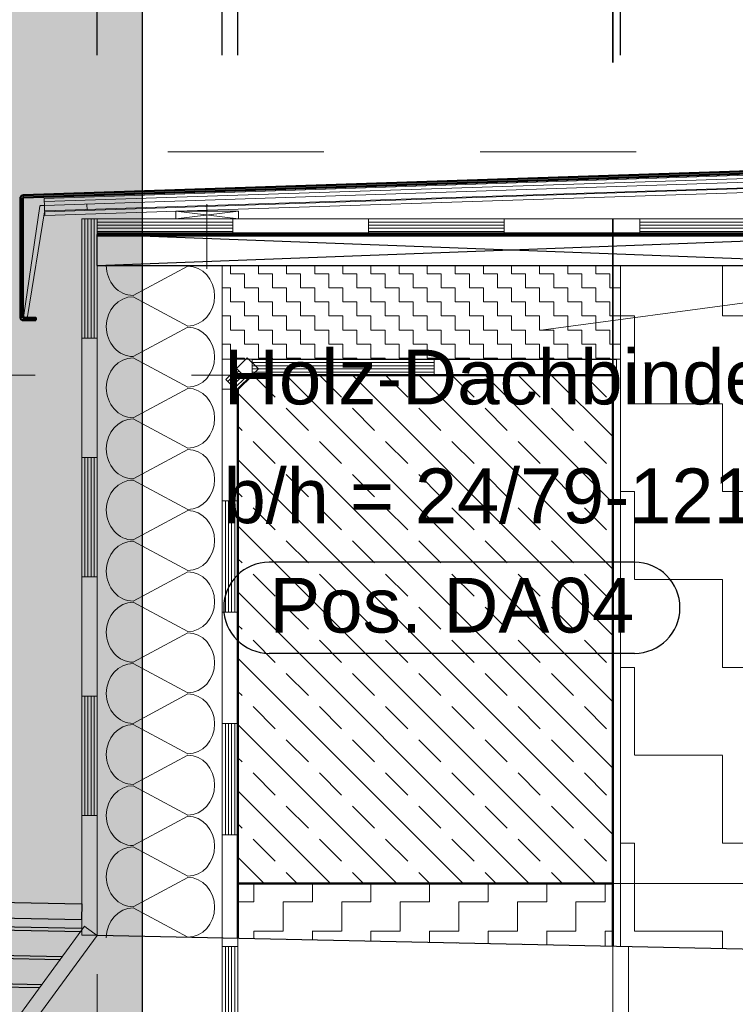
# Model space of a CAD drawing. Header units: metres. Extents: x 1316.5 to 1415.3, y -94.1 to -52.
# Tile 385 of 656: x 1396.8 to 1397.258, y -70.191 to -69.56. Entities that reach past the tile are written whole.
import ezdxf

# ---------------------------------------------------------------- set-up
doc = ezdxf.new("R2010")
doc.units = ezdxf.units.M
doc.header["$PDMODE"] = 65
for name, pattern in [('AUSGEZOGEN', [0]), ('STRICHPUNKT2_S5', [0.1, 0.07, -0.01, 0.01, -0.01]), ('VERDECKT2_S2', [0.03, 0.02, -0.01])]:
    doc.linetypes.add(name, pattern=pattern)
for name, color, linetype in [('XR$2$_46645', 7, 'Continuous'), ('XR$2$_46646', 7, 'Continuous'), ('XR$2$_46648', 7, 'Continuous')]:
    doc.layers.add(name, color=color, linetype=linetype)
for name, color, linetype, lineweight in [('XR$2$Achsen', 4, 'AUSGEZOGEN', 13), ('XR$2$Allgemein', 4, 'AUSGEZOGEN', 13), ('XR$2$Design', 4, 'AUSGEZOGEN', 13), ('XR$2$Heizung', 4, 'AUSGEZOGEN', 13), ('XR$2$Maßlinie 1_100', 7, 'AUSGEZOGEN', 25), ('XR$2$Maßlinie 1_50', 7, 'AUSGEZOGEN', 25), ('XR$2$Muster', 4, 'AUSGEZOGEN', 13), ('XR$2$Wand', 1, 'AUSGEZOGEN', 50), ('XR$6$Allgemein', 4, 'AUSGEZOGEN', 13), ('XR$6$Text 1_50', 3, 'AUSGEZOGEN', 18)]:
    doc.layers.add(name, color=color, linetype=linetype, lineweight=lineweight)
doc.styles.add('ARIAL', font='arial.ttf')
doc.dimstyles.new('DIMSTYLE_10', dxfattribs={"dimtxt": 0.035, "dimasz": 0.03, "dimexe": 0, "dimexo": 0, "dimgap": 0.0175, "dimtad": 2, "dimdec": 1, "dimlfac": 100, "dimrnd": 0.5, "dimzin": 4, "dimdsep": 46, "dimtxsty": 'ARIAL', "dimblk1": 'ALL_ML_STRICH', "dimblk2": 'ALL_ML_STRICH', "dimsah": 1, "dimcen": 0, "dimclrd": 3, "dimclre": 3, "dimclrt": 3, "dimadec": 0, "dimazin": 0, "dimtfac": 1, "dimtdec": 0, "dimtix": 1, "dimtmove": 2, "dimatfit": 3, "dimfxl": 0, "dimtvp": 1.2, "dimtzin": 0, "dimlwd": 0, "dimlwe": 25, "dimarcsym": 0})
doc.dimstyles.new('DIMSTYLE_11', dxfattribs={"dimtxt": 0.035, "dimasz": 0.03, "dimexe": 0, "dimexo": 0, "dimgap": 0.0175, "dimtad": 2, "dimdec": 1, "dimlfac": 100, "dimrnd": 0.5, "dimzin": 4, "dimdsep": 46, "dimtxsty": 'ARIAL', "dimblk1": 'ALL_ML_STRICH', "dimblk2": 'ALL_ML_STRICH', "dimsah": 1, "dimcen": 0, "dimclrd": 3, "dimclre": 3, "dimclrt": 3, "dimadec": 0, "dimazin": 0, "dimtfac": 1, "dimtdec": 0, "dimtix": 1, "dimtmove": 2, "dimatfit": 3, "dimfxl": 0, "dimtzin": 0, "dimlwd": 0, "dimlwe": 25, "dimarcsym": 0})
doc.dimstyles.new('DIMSTYLE_12', dxfattribs={"dimtxt": 0.035, "dimasz": 0.03, "dimexe": 0, "dimexo": 0, "dimgap": 0.0175, "dimtad": 2, "dimdec": 1, "dimlfac": 100, "dimrnd": 0.5, "dimzin": 4, "dimdsep": 46, "dimtxsty": 'ARIAL', "dimblk1": 'ALL_ML_STRICH', "dimblk2": 'ALL_ML_STRICH', "dimsah": 1, "dimcen": 0, "dimclrd": 3, "dimclre": 3, "dimclrt": 3, "dimadec": 0, "dimazin": 0, "dimtfac": 1, "dimtdec": 0, "dimtix": 1, "dimtmove": 2, "dimatfit": 3, "dimfxl": 0, "dimtzin": 0, "dimlwd": 0, "dimlwe": 25, "dimarcsym": 0})
doc.dimstyles.new('DIMSTYLE_15', dxfattribs={"dimtxt": 0.035, "dimasz": 0.03, "dimexe": 0, "dimexo": 0, "dimgap": 0.0175, "dimtad": 2, "dimdec": 1, "dimlfac": 100, "dimrnd": 1, "dimzin": 4, "dimdsep": 46, "dimtxsty": 'ARIAL', "dimblk1": 'ALL_ML_STRICH', "dimblk2": 'ALL_ML_STRICH', "dimsah": 1, "dimcen": 0, "dimclrd": 3, "dimclre": 3, "dimclrt": 3, "dimadec": 0, "dimazin": 0, "dimtfac": 1, "dimtdec": 0, "dimtix": 1, "dimtmove": 2, "dimatfit": 3, "dimfxl": 0, "dimtzin": 0, "dimlwd": 0, "dimlwe": 25, "dimarcsym": 0})
doc.dimstyles.new('DIMSTYLE_7', dxfattribs={"dimtxt": 0.025, "dimasz": 0.02, "dimexe": 0, "dimexo": 1e-06, "dimgap": 0.0125, "dimtad": 2, "dimdec": 1, "dimlfac": 100, "dimrnd": 0.5, "dimzin": 4, "dimdsep": 46, "dimtxsty": 'ARIAL', "dimblk1": 'ALL_ML_KREIS', "dimblk2": 'ALL_ML_KREIS', "dimsah": 1, "dimcen": 0, "dimse1": 1, "dimse2": 1, "dimclrd": 7, "dimclre": 7, "dimclrt": 7, "dimadec": 0, "dimazin": 0, "dimtfac": 1, "dimtdec": 0, "dimtix": 1, "dimtmove": 2, "dimatfit": 3, "dimfxl": 0, "dimtzin": 0, "dimlwd": 0, "dimlwe": 25, "dimarcsym": 0})
doc.dimstyles.new('DIMSTYLE_9', dxfattribs={"dimtxt": 0.035, "dimasz": 0.03, "dimexe": 0, "dimexo": 0, "dimgap": 0.0175, "dimtad": 2, "dimdec": 1, "dimlfac": 100, "dimrnd": 0.5, "dimzin": 4, "dimdsep": 46, "dimtxsty": 'ARIAL', "dimblk1": 'ALL_ML_STRICH', "dimblk2": 'ALL_ML_STRICH', "dimsah": 1, "dimcen": 0, "dimclrd": 3, "dimclre": 3, "dimclrt": 3, "dimadec": 0, "dimazin": 0, "dimtfac": 1, "dimtdec": 0, "dimtix": 1, "dimtmove": 2, "dimatfit": 3, "dimfxl": 0, "dimtvp": 1.2, "dimtzin": 0, "dimlwd": 0, "dimlwe": 25, "dimarcsym": 0})

# ---------------------------------------------------------------- blocks, each defined once
blk = doc.blocks.new('MUSTERELEMENT_38')
at = {"layer": 'XR$2$Design', "color": 4, "linetype": 'AUSGEZOGEN', "lineweight": 13, "transparency": 33554687}
for p, q in [((1396.94584, -69.77675), (1396.94584, -69.77675)), ((1396.95291, -69.78382), (1396.94584, -69.77675)), ((1396.95291, -69.78382), (1396.94584, -69.77675)), ((1396.94601, -69.79073), (1396.93894, -69.78365)), ((1396.93911, -69.79763), (1396.95291, -69.78382)), ((1396.94726, -69.77817), (1396.94726, -69.77817)), ((1396.94867, -69.77958), (1396.94867, -69.77958)), ((1396.9515, -69.78241), (1396.9515, -69.78241)), ((1396.95291, -69.78382), (1396.95291, -69.78382))]:
    blk.add_line(p, q, dxfattribs=at)
for points in [[(1396.93204, -69.79056), (1396.93204, -69.79056), (1396.94584, -69.77675)], [(1396.93911, -69.79763), (1396.93911, -69.79763), (1396.93204, -69.79056)], [(1396.93346, -69.79197), (1396.93346, -69.79197), (1396.94036, -69.78507)], [(1396.93487, -69.79338), (1396.93487, -69.79338), (1396.94177, -69.78648)], [(1396.93628, -69.7948), (1396.93628, -69.7948), (1396.94319, -69.7879)], [(1396.9377, -69.79621), (1396.9377, -69.79621), (1396.9446, -69.78931)]]:
    blk.add_lwpolyline(points, dxfattribs=at)
blk = doc.blocks.new('MUSTERELEMENT_39')
at = {"layer": 'XR$2$Design', "color": 4, "linetype": 'AUSGEZOGEN', "lineweight": 13, "transparency": 33554687}
for p, q in [((1396.94887, -69.77787), (1397.18213, -69.77787)), ((1396.94887, -69.77787), (1396.94887, -69.78787)), ((1397.0655, -69.77787), (1397.0655, -69.78787)), ((1397.18213, -69.77787), (1397.18213, -69.77787)), ((1397.18213, -69.77787), (1397.18213, -69.78787)), ((1397.18213, -69.77787), (1397.18213, -69.78787)), ((1396.94887, -69.77987), (1397.0655, -69.77987)), ((1396.94887, -69.78187), (1397.0655, -69.78187)), ((1396.94887, -69.78387), (1397.0655, -69.78387)), ((1397.18213, -69.77987), (1397.18213, -69.77987)), ((1397.18213, -69.78187), (1397.18213, -69.78187)), ((1397.18213, -69.78387), (1397.18213, -69.78387)), ((1396.94887, -69.78587), (1397.0655, -69.78587)), ((1396.94887, -69.78787), (1397.18213, -69.78787)), ((1397.18213, -69.78587), (1397.18213, -69.78587)), ((1397.18213, -69.78787), (1397.18213, -69.78787))]:
    blk.add_line(p, q, dxfattribs=at)
blk = doc.blocks.new('MUSTERELEMENT_40')
at = {"layer": 'XR$2$Design', "color": 4, "linetype": 'AUSGEZOGEN', "lineweight": 13, "transparency": 33554687}
for p, q in [((1396.84983, -69.68787), (1397.0235, -69.68787)), ((1396.84983, -69.68787), (1396.84983, -69.69787)), ((1396.93666, -69.68787), (1396.93666, -69.69787)), ((1397.0235, -69.68787), (1397.19717, -69.68787)), ((1397.0235, -69.68787), (1397.0235, -69.69787)), ((1397.0235, -69.68787), (1397.0235, -69.69787)), ((1397.11033, -69.68787), (1397.11033, -69.69787)), ((1397.19717, -69.68787), (1397.37083, -69.68787)), ((1397.19717, -69.68787), (1397.19717, -69.69787)), ((1397.19717, -69.68787), (1397.19717, -69.69787)), ((1396.84983, -69.68987), (1396.93666, -69.68987)), ((1396.84983, -69.69187), (1396.93666, -69.69187)), ((1396.84983, -69.69387), (1396.93666, -69.69387)), ((1396.84983, -69.69587), (1396.93666, -69.69587)), ((1397.0235, -69.68987), (1397.11033, -69.68987)), ((1397.0235, -69.69187), (1397.11033, -69.69187)), ((1397.0235, -69.69387), (1397.11033, -69.69387)), ((1397.0235, -69.69587), (1397.11033, -69.69587)), ((1397.19717, -69.68987), (1397.284, -69.68987)), ((1397.19717, -69.69187), (1397.284, -69.69187)), ((1397.19717, -69.69387), (1397.284, -69.69387)), ((1397.19717, -69.69587), (1397.284, -69.69587)), ((1396.84983, -69.69787), (1397.0235, -69.69787)), ((1397.0235, -69.69787), (1397.19717, -69.69787)), ((1397.19717, -69.69787), (1397.37083, -69.69787))]:
    blk.add_line(p, q, dxfattribs=at)
blk = doc.blocks.new('COMPLEXOBJECT_13')
at = {"layer": 'XR$2$_46645', "color": 6, "linetype": 'AUSGEZOGEN', "lineweight": 13, "transparency": 33554687}
blk.add_arc((1396.81655, -69.68359), 0.0005, 142.18209, 159.3289, dxfattribs=at)
at = {"layer": 'XR$2$_46646', "color": 6, "linetype": 'AUSGEZOGEN', "lineweight": 13, "transparency": 33554687}
for p, q in [((1396.81309, -69.67974), (1396.80276, -69.74947)), ((1396.80511, -69.75042), (1396.81608, -69.68341)), ((1396.81602, -69.67931), (1396.81354, -69.67939)), ((1396.80374, -69.75078), (1396.80466, -69.75075))]:
    blk.add_line(p, q, dxfattribs=at)
for centre, radius, start, end in [((1396.81356, -69.67989), 0.0005, 92, 162), ((1396.80371, -69.74978), 0.001, 162, 272), ((1396.80465, -69.75025), 0.0005, 272, 339.3289)]:
    blk.add_arc(centre, radius, start, end, dxfattribs=at)
blk = doc.blocks.new('COMPLEXOBJECT_14')
at = {"layer": 'XR$2$Design', "color": 52, "linetype": 'AUSGEZOGEN', "lineweight": 25, "transparency": 33554687}
for p, q in [((1396.84983, -69.69787), (1397.37083, -69.69787)), ((1396.84983, -69.7177), (1396.84983, -69.69787)), ((1397.37083, -69.7177), (1396.84983, -69.69787)), ((1396.84983, -69.7177), (1397.37083, -69.69787)), ((1396.84983, -69.7177), (1397.37083, -69.7177))]:
    blk.add_line(p, q, dxfattribs=at)
blk = doc.blocks.new('ALL_ML_KREIS')
at = {"color": 0, "linetype": 'ByBlock', "lineweight": -2}
for p, q in [((0, -0.5), (0, 0.5)), ((-1, 0), (0.5, 0))]:
    blk.add_line(p, q, dxfattribs=at)
blk.add_circle((0, 0), 0.15, dxfattribs=at)
blk = doc.blocks.new('*D106')
at = {"layer": 'DEFPOINTS', "color": 7, "linetype": 'AUSGEZOGEN', "lineweight": 25, "transparency": 33554687}
for p in [(1396.8209, -69.67278), (1396.71515, -69.75278), (1396.8209, -69.75278)]:
    blk.add_point(p, dxfattribs=at)
at = {"layer": 'XR$2$Maßlinie 1_100', "color": 7, "linetype": 'AUSGEZOGEN', "lineweight": -2, "transparency": 33554687}
blk.add_line((1396.71515, -69.75278), (1396.71515, -69.67278), dxfattribs=at)
at = {"layer": 'XR$2$Maßlinie 1_100', "color": 7, "linetype": 'AUSGEZOGEN', "lineweight": 25, "transparency": 33554687, "xscale": 0.02, "yscale": 0.02, "zscale": 0.02}
for p, rotation in [((1396.71515, -69.67278), 90), ((1396.71515, -69.75278), 270)]:
    blk.add_blockref('ALL_ML_KREIS', p, dxfattribs=dict(at, rotation=rotation))
at = {"layer": 'XR$2$Maßlinie 1_100', "color": 7, "linetype": 'AUSGEZOGEN', "lineweight": 25, "transparency": 33554687, "insert": (1396.68722, -69.71297), "char_height": 0.025, "width": 0.075, "attachment_point": 5, "rotation": 90, "style": 'ARIAL'}
blk.add_mtext('\\A1;{\\A1;{8\\H0.016500;\\S^ ;}}', dxfattribs=at)
blk = doc.blocks.new('ALL_ML_STRICH')
at = {"color": 0, "linetype": 'ByBlock', "lineweight": -2}
for p, q in [((0, -0.5), (0, 0.5)), ((-0.3, -0.3), (0.3, 0.3)), ((-1, 0), (0.5, 0))]:
    blk.add_line(p, q, dxfattribs=at)
blk = doc.blocks.new('*D109')
at = {"layer": 'DEFPOINTS', "color": 3, "linetype": 'AUSGEZOGEN', "lineweight": 25, "transparency": 33554687}
for p in [(1396.84983, -69.48315), (1396.84983, -69.76815), (1396.92983, -69.77504)]:
    blk.add_point(p, dxfattribs=at)
at = {"layer": 'XR$2$Maßlinie 1_50', "color": 3, "linetype": 'AUSGEZOGEN', "lineweight": -2, "transparency": 33554687}
for p, q in [((1396.84983, -69.58315), (1396.84983, -69.48315)), ((1396.84983, -69.48315), (1396.92983, -69.48315)), ((1396.92983, -69.58315), (1396.92983, -69.48315))]:
    blk.add_line(p, q, dxfattribs=at)
at = {"layer": 'XR$2$Maßlinie 1_50', "color": 3, "linetype": 'AUSGEZOGEN', "lineweight": 25, "transparency": 33554687, "xscale": 0.03, "yscale": 0.03, "zscale": 0.03, "rotation": 180}
blk.add_blockref('ALL_ML_STRICH', (1396.84983, -69.48315), dxfattribs=at)
at = {"layer": 'XR$2$Maßlinie 1_50', "color": 3, "linetype": 'AUSGEZOGEN', "lineweight": 25, "transparency": 33554687, "xscale": 0.03, "yscale": 0.03, "zscale": 0.03}
blk.add_blockref('ALL_ML_STRICH', (1396.92983, -69.48315), dxfattribs=at)
at = {"layer": 'XR$2$Maßlinie 1_50', "color": 3, "linetype": 'AUSGEZOGEN', "lineweight": 25, "transparency": 33554687, "insert": (1396.88956, -69.45506), "char_height": 0.035, "width": 0.105, "attachment_point": 5, "style": 'ARIAL'}
blk.add_mtext('\\A1;{\\A1;{8\\H0.023100;\\S^ ;}}', dxfattribs=at)
blk = doc.blocks.new('*D110')
at = {"layer": 'DEFPOINTS', "color": 3, "linetype": 'AUSGEZOGEN', "lineweight": 25, "transparency": 33554687}
for p in [(1396.92983, -69.48315), (1396.92983, -69.77504), (1396.93983, -69.77504)]:
    blk.add_point(p, dxfattribs=at)
at = {"layer": 'XR$2$Maßlinie 1_50', "color": 3, "linetype": 'AUSGEZOGEN', "lineweight": -2, "transparency": 33554687}
for p, q in [((1396.92983, -69.58315), (1396.92983, -69.48315)), ((1396.92983, -69.48315), (1396.93983, -69.48315)), ((1396.93983, -69.58315), (1396.93983, -69.48315))]:
    blk.add_line(p, q, dxfattribs=at)
at = {"layer": 'XR$2$Maßlinie 1_50', "color": 3, "linetype": 'AUSGEZOGEN', "lineweight": 25, "transparency": 33554687, "xscale": 0.03, "yscale": 0.03, "zscale": 0.03}
blk.add_blockref('ALL_ML_STRICH', (1396.93983, -69.48315), dxfattribs=at)
at = {"layer": 'XR$2$Maßlinie 1_50', "color": 3, "linetype": 'AUSGEZOGEN', "lineweight": 25, "transparency": 33554687, "xscale": 0.03, "yscale": 0.03, "zscale": 0.03, "rotation": 180}
blk.add_blockref('ALL_ML_STRICH', (1396.92983, -69.48315), dxfattribs=at)
at = {"layer": 'XR$2$Maßlinie 1_50', "color": 3, "linetype": 'AUSGEZOGEN', "lineweight": 25, "transparency": 33554687, "insert": (1396.93797, -69.44065), "char_height": 0.035, "width": 0.105, "attachment_point": 5, "style": 'ARIAL'}
blk.add_mtext('\\A1;{\\A1;{1\\H0.023100;\\S^ ;}}', dxfattribs=at)
blk = doc.blocks.new('*D111')
at = {"layer": 'DEFPOINTS', "color": 3, "linetype": 'AUSGEZOGEN', "lineweight": 25, "transparency": 33554687}
for p in [(1396.93983, -69.48315), (1396.93983, -69.77504), (1397.17983, -69.80402)]:
    blk.add_point(p, dxfattribs=at)
at = {"layer": 'XR$2$Maßlinie 1_50', "color": 3, "linetype": 'AUSGEZOGEN', "lineweight": -2, "transparency": 33554687}
for p, q in [((1396.93983, -69.58315), (1396.93983, -69.48315)), ((1396.93983, -69.48315), (1397.17983, -69.48315)), ((1397.17983, -69.58315), (1397.17983, -69.48315))]:
    blk.add_line(p, q, dxfattribs=at)
at = {"layer": 'XR$2$Maßlinie 1_50', "color": 3, "linetype": 'AUSGEZOGEN', "lineweight": 25, "transparency": 33554687, "xscale": 0.03, "yscale": 0.03, "zscale": 0.03, "rotation": 180}
blk.add_blockref('ALL_ML_STRICH', (1396.93983, -69.48315), dxfattribs=at)
at = {"layer": 'XR$2$Maßlinie 1_50', "color": 3, "linetype": 'AUSGEZOGEN', "lineweight": 25, "transparency": 33554687, "xscale": 0.03, "yscale": 0.03, "zscale": 0.03}
blk.add_blockref('ALL_ML_STRICH', (1397.17983, -69.48315), dxfattribs=at)
at = {"layer": 'XR$2$Maßlinie 1_50', "color": 3, "linetype": 'AUSGEZOGEN', "lineweight": 25, "transparency": 33554687, "insert": (1397.05832, -69.45565), "char_height": 0.035, "width": 0.14, "attachment_point": 5, "style": 'ARIAL'}
blk.add_mtext('\\A1;{\\A1;{24\\H0.023100;\\S^ ;}}', dxfattribs=at)
blk = doc.blocks.new('*D112')
at = {"layer": 'DEFPOINTS', "color": 3, "linetype": 'AUSGEZOGEN', "lineweight": 25, "transparency": 33554687}
for p in [(1397.17983, -69.48315), (1397.17983, -69.80402), (1397.18483, -69.80545)]:
    blk.add_point(p, dxfattribs=at)
at = {"layer": 'XR$2$Maßlinie 1_50', "color": 3, "linetype": 'AUSGEZOGEN', "lineweight": -2, "transparency": 33554687}
for p, q in [((1397.17983, -69.58315), (1397.17983, -69.48315)), ((1397.17983, -69.48315), (1397.18483, -69.48315)), ((1397.18483, -69.58315), (1397.18483, -69.48315))]:
    blk.add_line(p, q, dxfattribs=at)
at = {"layer": 'XR$2$Maßlinie 1_50', "color": 3, "linetype": 'AUSGEZOGEN', "lineweight": 25, "transparency": 33554687, "xscale": 0.03, "yscale": 0.03, "zscale": 0.03}
blk.add_blockref('ALL_ML_STRICH', (1397.18483, -69.48315), dxfattribs=at)
at = {"layer": 'XR$2$Maßlinie 1_50', "color": 3, "linetype": 'AUSGEZOGEN', "lineweight": 25, "transparency": 33554687, "xscale": 0.03, "yscale": 0.03, "zscale": 0.03, "rotation": 180}
blk.add_blockref('ALL_ML_STRICH', (1397.17983, -69.48315), dxfattribs=at)
at = {"layer": 'XR$2$Maßlinie 1_50', "color": 3, "linetype": 'AUSGEZOGEN', "lineweight": 25, "transparency": 33554687, "insert": (1397.19791, -69.44006), "char_height": 0.035, "width": 0.105, "attachment_point": 5, "style": 'ARIAL'}
blk.add_mtext('\\A1;{\\A1;{0\\H0.023100;\\S5^ ;}}', dxfattribs=at)
blk = doc.blocks.new('*D113')
at = {"layer": 'DEFPOINTS', "color": 3, "linetype": 'AUSGEZOGEN', "lineweight": 25, "transparency": 33554687}
for p in [(1397.18483, -69.48315), (1397.34483, -69.71787), (1397.18483, -69.80545)]:
    blk.add_point(p, dxfattribs=at)
at = {"layer": 'XR$2$Maßlinie 1_50', "color": 3, "linetype": 'AUSGEZOGEN', "lineweight": -2, "transparency": 33554687}
for p, q in [((1397.18483, -69.58315), (1397.18483, -69.48315)), ((1397.18483, -69.48315), (1397.34483, -69.48315)), ((1397.34483, -69.58315), (1397.34483, -69.48315))]:
    blk.add_line(p, q, dxfattribs=at)
at = {"layer": 'XR$2$Maßlinie 1_50', "color": 3, "linetype": 'AUSGEZOGEN', "lineweight": 25, "transparency": 33554687, "xscale": 0.03, "yscale": 0.03, "zscale": 0.03, "rotation": 180}
blk.add_blockref('ALL_ML_STRICH', (1397.18483, -69.48315), dxfattribs=at)
at = {"layer": 'XR$2$Maßlinie 1_50', "color": 3, "linetype": 'AUSGEZOGEN', "lineweight": 25, "transparency": 33554687, "xscale": 0.03, "yscale": 0.03, "zscale": 0.03}
blk.add_blockref('ALL_ML_STRICH', (1397.34483, -69.48315), dxfattribs=at)
at = {"layer": 'XR$2$Maßlinie 1_50', "color": 3, "linetype": 'AUSGEZOGEN', "lineweight": 25, "transparency": 33554687, "insert": (1397.26326, -69.45506), "char_height": 0.035, "width": 0.14, "attachment_point": 5, "style": 'ARIAL'}
blk.add_mtext('\\A1;{\\A1;{16\\H0.023100;\\S^ ;}}', dxfattribs=at)
blk = doc.blocks.new('MUSTERELEMENT_41')
at = {"layer": 'XR$2$Design', "color": 4, "linetype": 'AUSGEZOGEN', "lineweight": 13, "transparency": 33554687}
for p, q in [((1396.92983, -69.93953), (1396.92983, -69.79691)), ((1396.92983, -69.79691), (1396.92983, -69.79691)), ((1396.93983, -69.79691), (1396.92983, -69.79691)), ((1396.93983, -69.79691), (1396.92983, -69.79691)), ((1396.93183, -69.79691), (1396.93183, -69.79691)), ((1396.93383, -69.79691), (1396.93383, -69.79691)), ((1396.93583, -69.79691), (1396.93583, -69.79691)), ((1396.93783, -69.79691), (1396.93783, -69.79691)), ((1396.93983, -69.93953), (1396.93983, -69.79691)), ((1396.93983, -69.79691), (1396.93983, -69.79691)), ((1396.93983, -69.86822), (1396.92983, -69.86822)), ((1396.93183, -69.93953), (1396.93183, -69.86822)), ((1396.93383, -69.93953), (1396.93383, -69.86822)), ((1396.93583, -69.93953), (1396.93583, -69.86822)), ((1396.93783, -69.93953), (1396.93783, -69.86822)), ((1396.92983, -70.08216), (1396.92983, -69.93953)), ((1396.93983, -69.93953), (1396.92983, -69.93953)), ((1396.93983, -69.93953), (1396.92983, -69.93953)), ((1396.93983, -70.08216), (1396.93983, -69.93953)), ((1396.93983, -70.01085), (1396.92983, -70.01085)), ((1396.93183, -70.08216), (1396.93183, -70.01085)), ((1396.93383, -70.08216), (1396.93383, -70.01085)), ((1396.93583, -70.08216), (1396.93583, -70.01085)), ((1396.93783, -70.08216), (1396.93783, -70.01085)), ((1396.92983, -70.22479), (1396.92983, -70.08216)), ((1396.93983, -70.08216), (1396.92983, -70.08216)), ((1396.93983, -70.08216), (1396.92983, -70.08216)), ((1396.93983, -70.22479), (1396.93983, -70.08216)), ((1396.93983, -70.15347), (1396.92983, -70.15347)), ((1396.93183, -70.22479), (1396.93183, -70.15347)), ((1396.93383, -70.22479), (1396.93383, -70.15347)), ((1396.93583, -70.22479), (1396.93583, -70.15347)), ((1396.93783, -70.22479), (1396.93783, -70.15347)), ((1396.93983, -70.22479), (1396.92983, -70.22479))]:
    blk.add_line(p, q, dxfattribs=at)
blk = doc.blocks.new('MUSTERELEMENT_43')
at = {"layer": 'XR$2$Design', "color": 4, "linetype": 'AUSGEZOGEN', "lineweight": 13, "transparency": 33554687}
for p, q in [((1396.74403, -70.27374), (1396.84162, -70.14056)), ((1396.84162, -70.14056), (1396.84162, -70.14056)), ((1396.84324, -70.14174), (1396.84324, -70.14174)), ((1396.84485, -70.14292), (1396.84485, -70.14292)), ((1396.84807, -70.14529), (1396.84807, -70.14529)), ((1396.74564, -70.27492), (1396.79444, -70.20833)), ((1396.74725, -70.2761), (1396.79605, -70.20951)), ((1396.74887, -70.27728), (1396.79766, -70.21069)), ((1396.75048, -70.27846), (1396.79928, -70.21188)), ((1396.80089, -70.21306), (1396.79282, -70.20715)), ((1396.75209, -70.27965), (1396.74403, -70.27374))]:
    blk.add_line(p, q, dxfattribs=at)
for points in [[(1396.84969, -70.14647), (1396.84295, -70.14153), (1396.84162, -70.14056)], [(1396.84969, -70.14647), (1396.84295, -70.14153), (1396.84162, -70.14056)], [(1396.75209, -70.27965), (1396.84969, -70.14647), (1396.84969, -70.14647)]]:
    blk.add_lwpolyline(points, dxfattribs=at)
blk = doc.blocks.new('MUSTERELEMENT_44')
at = {"layer": 'XR$2$Design', "color": 4, "linetype": 'AUSGEZOGEN', "lineweight": 13, "transparency": 33554687}
for p, q in [((1396.83983, -69.68787), (1396.83983, -69.84065)), ((1396.83983, -69.68787), (1396.84983, -69.68787)), ((1396.84183, -69.68787), (1396.84183, -69.76426)), ((1396.84383, -69.68787), (1396.84383, -69.76426)), ((1396.84583, -69.68787), (1396.84583, -69.76426)), ((1396.84783, -69.68787), (1396.84783, -69.76426)), ((1396.84983, -69.68787), (1396.84983, -69.84065)), ((1396.83983, -69.76426), (1396.84983, -69.76426)), ((1396.83983, -69.84065), (1396.83983, -69.99343)), ((1396.83983, -69.84065), (1396.84983, -69.84065)), ((1396.83983, -69.84065), (1396.84983, -69.84065)), ((1396.84183, -69.84065), (1396.84183, -69.91704)), ((1396.84383, -69.84065), (1396.84383, -69.91704)), ((1396.84583, -69.84065), (1396.84583, -69.91704)), ((1396.84783, -69.84065), (1396.84783, -69.91704)), ((1396.84983, -69.84065), (1396.84983, -69.99343)), ((1396.83983, -69.91704), (1396.84983, -69.91704)), ((1396.83983, -69.99343), (1396.83983, -70.1462)), ((1396.83983, -69.99343), (1396.84983, -69.99343)), ((1396.83983, -69.99343), (1396.84983, -69.99343)), ((1396.84183, -69.99343), (1396.84183, -70.06981)), ((1396.84383, -69.99343), (1396.84383, -70.06981)), ((1396.84583, -69.99343), (1396.84583, -70.06981)), ((1396.84783, -69.99343), (1396.84783, -70.06981)), ((1396.84983, -69.99343), (1396.84983, -70.1462)), ((1396.83983, -70.06981), (1396.84983, -70.06981)), ((1396.83983, -70.1462), (1396.83983, -70.1462)), ((1396.83983, -70.1462), (1396.84983, -70.1462)), ((1396.83983, -70.1462), (1396.84983, -70.1462)), ((1396.84183, -70.1462), (1396.84183, -70.1462)), ((1396.84383, -70.1462), (1396.84383, -70.1462)), ((1396.84583, -70.1462), (1396.84583, -70.1462)), ((1396.84783, -70.1462), (1396.84783, -70.1462)), ((1396.84983, -70.1462), (1396.84983, -70.1462))]:
    blk.add_line(p, q, dxfattribs=at)
blk = doc.blocks.new('*D136')
at = {"layer": 'DEFPOINTS', "color": 7, "linetype": 'AUSGEZOGEN', "lineweight": 25, "transparency": 33554687}
for p in [(1396.93983, -70.11317), (1396.93983, -70.48317), (1397.78873, -70.48317)]:
    blk.add_point(p, dxfattribs=at)
at = {"layer": 'XR$2$Maßlinie 1_100', "color": 7, "linetype": 'AUSGEZOGEN', "lineweight": -2, "transparency": 33554687}
blk.add_line((1397.78873, -70.48317), (1397.78873, -70.11317), dxfattribs=at)
at = {"layer": 'XR$2$Maßlinie 1_100', "color": 7, "linetype": 'AUSGEZOGEN', "lineweight": 25, "transparency": 33554687, "xscale": 0.02, "yscale": 0.02, "zscale": 0.02}
for p, rotation in [((1397.78873, -70.11317), 90), ((1397.78873, -70.48317), 270)]:
    blk.add_blockref('ALL_ML_KREIS', p, dxfattribs=dict(at, rotation=rotation))
at = {"layer": 'XR$2$Maßlinie 1_100', "color": 7, "linetype": 'AUSGEZOGEN', "lineweight": 25, "transparency": 33554687, "insert": (1397.76079, -70.2993), "char_height": 0.025, "width": 0.1, "attachment_point": 5, "rotation": 90, "style": 'ARIAL'}
blk.add_mtext('\\A1;{\\A1;{37\\H0.016500;\\S^ ;}}', dxfattribs=at)
blk = doc.blocks.new('*D137')
at = {"layer": 'DEFPOINTS', "color": 3, "linetype": 'AUSGEZOGEN', "lineweight": 25, "transparency": 33554687}
for p in [(1397.16849, -69.78787), (1397.17983, -70.48783), (1397.8567, -70.48783)]:
    blk.add_point(p, dxfattribs=at)
at = {"layer": 'XR$2$Maßlinie 1_50', "color": 3, "linetype": 'AUSGEZOGEN', "lineweight": -2, "transparency": 33554687}
for p, q in [((1397.51318, -69.78787), (1397.8567, -69.78787)), ((1397.8567, -70.48783), (1397.8567, -69.78787)), ((1397.47318, -70.48783), (1397.8567, -70.48783))]:
    blk.add_line(p, q, dxfattribs=at)
at = {"layer": 'XR$2$Maßlinie 1_50', "color": 3, "linetype": 'AUSGEZOGEN', "lineweight": 25, "transparency": 33554687, "xscale": 0.03, "yscale": 0.03, "zscale": 0.03}
for p, rotation in [((1397.8567, -69.78787), 90), ((1397.8567, -70.48783), 270)]:
    blk.add_blockref('ALL_ML_STRICH', p, dxfattribs=dict(at, rotation=rotation))
at = {"layer": 'XR$2$Maßlinie 1_50', "color": 3, "linetype": 'AUSGEZOGEN', "lineweight": 25, "transparency": 33554687, "insert": (1397.8286, -70.02937), "char_height": 0.035, "width": 0.14, "attachment_point": 5, "rotation": 90, "style": 'ARIAL'}
blk.add_mtext('\\A1;{\\A1;{70\\H0.023100;\\S^ ;}}', dxfattribs=at)
blk = doc.blocks.new('MUSTERELEMENT_49')
at = {"layer": 'XR$2$Muster', "color": 52, "linetype": 'AUSGEZOGEN', "lineweight": 13, "transparency": 33554687}
for p, q in [((1396.87274, -69.73687), (1396.90774, -69.71809)), ((1396.90774, -69.75643), (1396.87274, -69.73765)), ((1396.87274, -69.77599), (1396.90774, -69.75721)), ((1396.90774, -69.79555), (1396.87274, -69.77677)), ((1396.87274, -69.81511), (1396.90774, -69.79633)), ((1396.90774, -69.83467), (1396.87274, -69.81589)), ((1396.87274, -69.85423), (1396.90774, -69.83545)), ((1396.90774, -69.87379), (1396.87274, -69.85502)), ((1396.87274, -69.89335), (1396.90774, -69.87458)), ((1396.90774, -69.91291), (1396.87274, -69.89414)), ((1396.87274, -69.93247), (1396.90774, -69.9137)), ((1396.90774, -69.95203), (1396.87274, -69.93326)), ((1396.87274, -69.9716), (1396.90774, -69.95282)), ((1396.90774, -69.99116), (1396.87274, -69.97238)), ((1396.87274, -70.01072), (1396.90774, -69.99194)), ((1396.90774, -70.03028), (1396.87274, -70.0115)), ((1396.87274, -70.04984), (1396.90774, -70.03106)), ((1396.90774, -70.0694), (1396.87274, -70.05062)), ((1396.87274, -70.08896), (1396.90774, -70.07018)), ((1396.90774, -70.10852), (1396.87274, -70.08974)), ((1396.87274, -70.12808), (1396.90774, -70.1093)), ((1396.90774, -70.14764), (1396.87274, -70.12886))]:
    blk.add_line(p, q, dxfattribs=at)
for centre, start_param, end_param in [((1396.87274, -69.7177), 1.570796, 3.141593), ((1396.90774, -69.73726), 3.141593, 6.283185), ((1396.87274, -69.75682), 0, 1.570796), ((1396.87274, -69.75682), 1.570796, 3.141593), ((1396.90774, -69.77638), 3.141593, 6.283185), ((1396.87274, -69.79594), 0, 1.570796), ((1396.87274, -69.79594), 1.570796, 3.141593), ((1396.90774, -69.8155), 3.141593, 6.283185), ((1396.87274, -69.83506), 0, 1.570796), ((1396.87274, -69.83506), 1.570796, 3.141593), ((1396.90774, -69.85462), 3.141593, 6.283185), ((1396.87274, -69.87418), 0, 1.570796), ((1396.87274, -69.87418), 1.570796, 3.141593), ((1396.90774, -69.89374), 3.141593, 6.283185), ((1396.87274, -69.91331), 0, 1.570796), ((1396.87274, -69.91331), 1.570796, 3.141593), ((1396.90774, -69.93287), 3.141593, 6.283185), ((1396.87274, -69.95243), 0, 1.570796), ((1396.87274, -69.95243), 1.570796, 3.141593), ((1396.90774, -69.97199), 3.141593, 6.283185), ((1396.87274, -69.99155), 0, 1.570796), ((1396.87274, -69.99155), 1.570796, 3.141593), ((1396.90774, -70.01111), 3.141593, 6.283185), ((1396.87274, -70.03067), 0, 1.570796), ((1396.87274, -70.03067), 1.570796, 3.141593), ((1396.90774, -70.05023), 3.141593, 6.283185), ((1396.87274, -70.06979), 0, 1.570796), ((1396.87274, -70.06979), 1.570796, 3.141593), ((1396.90774, -70.08935), 3.141593, 6.283185), ((1396.87274, -70.10891), 0, 1.570796), ((1396.87274, -70.10891), 1.570796, 3.141593), ((1396.90774, -70.12847), 3.141593, 6.283185), ((1396.87274, -70.14803), 0, 1.570796)]:
    blk.add_ellipse(centre, major_axis=(0, 0.01917), ratio=0.894664, start_param=start_param, end_param=end_param, dxfattribs=at)

msp = doc.modelspace()

# ---------------------------------------------------------------- hatches: boundary and pattern name
at = {"layer": 'XR$2$Allgemein', "linetype": 'AUSGEZOGEN', "lineweight": 50, "transparency": 33554687}
msp.add_hatch(color=252, dxfattribs=at).paths.add_polyline_path([(1396.80207, -69.75078), (1396.80207, -69.69143), (1396.80057, -69.69143), (1396.80057, -69.75078), (1396.80058, -69.75088), (1396.80058, -69.75098), (1396.8006, -69.75108), (1396.80061, -69.75118), (1396.80064, -69.75128), (1396.80066, -69.75138), (1396.8007, -69.75148), (1396.80073, -69.75157), (1396.80078, -69.75166), (1396.80082, -69.75175), (1396.80088, -69.75184), (1396.80093, -69.75192), (1396.80099, -69.752), (1396.80106, -69.75208), (1396.80112, -69.75216), (1396.80119, -69.75223), (1396.80127, -69.7523), (1396.80135, -69.75236), (1396.80143, -69.75242), (1396.80151, -69.75248), (1396.8016, -69.75253), (1396.80169, -69.75258), (1396.80178, -69.75262), (1396.80188, -69.75266), (1396.80197, -69.75269), (1396.80207, -69.75272), (1396.80217, -69.75274), (1396.80227, -69.75276), (1396.80237, -69.75277), (1396.80247, -69.75278), (1396.80257, -69.75278), (1396.81057, -69.75278), (1396.81057, -69.75128)])
at = {"layer": 'XR$2$Heizung', "linetype": 'AUSGEZOGEN', "lineweight": 25, "transparency": 33554687}
for points in [[(1397.17983, -69.6611), (1397.37529, -69.65532), (1397.37539, -69.65531), (1397.37548, -69.6553), (1397.37558, -69.65529), (1397.37568, -69.65527), (1397.37577, -69.65524), (1397.37586, -69.65522), (1397.37596, -69.65518), (1397.37605, -69.65514), (1397.3761, -69.65512), (1397.37572, -69.65361), (1397.37547, -69.65375), (1397.37545, -69.65377), (1397.37543, -69.65378), (1397.3754, -69.65379), (1397.37538, -69.6538), (1397.37536, -69.6538), (1397.37533, -69.65381), (1397.37531, -69.65381), (1397.37529, -69.65382), (1397.37526, -69.65382), (1397.37524, -69.65382), (1397.17983, -69.6596)], [(1396.85486, -69.67245), (1397.17983, -69.6611), (1397.17983, -69.6596), (1396.85599, -69.67091)], [(1396.80256, -69.67427), (1396.85486, -69.67245), (1396.85599, -69.67091), (1396.8025, -69.67277), (1396.8024, -69.67278), (1396.8023, -69.67279), (1396.8022, -69.67281), (1396.8021, -69.67283), (1396.802, -69.67286), (1396.8019, -69.67289), (1396.80181, -69.67293), (1396.80171, -69.67297), (1396.80162, -69.67301), (1396.80153, -69.67306), (1396.80145, -69.67312), (1396.80136, -69.67318), (1396.80128, -69.67324), (1396.80121, -69.67331), (1396.80113, -69.67338), (1396.80106, -69.67346), (1396.801, -69.67354), (1396.80094, -69.67362), (1396.80088, -69.67371), (1396.80083, -69.67379), (1396.80078, -69.67388), (1396.80074, -69.67398), (1396.8007, -69.67407), (1396.80067, -69.67417), (1396.80064, -69.67427), (1396.80061, -69.67437), (1396.8006, -69.67447), (1396.80058, -69.67457), (1396.80058, -69.67467), (1396.80057, -69.67477), (1396.80057, -69.69143), (1396.80207, -69.69143), (1396.80207, -69.67477), (1396.80207, -69.67475), (1396.80208, -69.67472), (1396.80208, -69.6747), (1396.80208, -69.67467), (1396.80209, -69.67465), (1396.8021, -69.67462), (1396.8021, -69.6746), (1396.80211, -69.67457), (1396.80212, -69.67455), (1396.80214, -69.67453), (1396.80215, -69.67451), (1396.80216, -69.67448), (1396.80218, -69.67446), (1396.8022, -69.67444), (1396.80221, -69.67443), (1396.80223, -69.67441), (1396.80225, -69.67439), (1396.80227, -69.67437), (1396.80229, -69.67436), (1396.80231, -69.67435), (1396.80234, -69.67433), (1396.80236, -69.67432), (1396.80238, -69.67431), (1396.80241, -69.6743), (1396.80243, -69.67429), (1396.80245, -69.67429), (1396.80248, -69.67428), (1396.8025, -69.67428), (1396.80253, -69.67427)]]:
    msp.add_hatch(color=252, dxfattribs=at).paths.add_polyline_path(points)
at = {"layer": 'XR$2$Muster', "linetype": 'AUSGEZOGEN', "lineweight": 13, "transparency": 33554687}
h = msp.add_hatch(dxfattribs=at)
h.set_pattern_fill('MUSTER', color=4, scale=0.05625, style=0, pattern_type=2)
h.set_pattern_definition([(0, (0.1125, 0.1125), (0.05625, 0.05625), [0.05625, -0.05625]), (90, (0.1125, 0.1125), (-0.05625, 0.05625), [0.05625, -0.05625])])
h.paths.add_polyline_path([(1397.18483, -70.15359), (1397.34483, -70.15701), (1397.34483, -69.71787), (1397.18483, -69.71787)], flags=0)
h = msp.add_hatch(dxfattribs=at)
h.set_pattern_fill('SCHRAFFUR_7', color=4, scale=0.01, angle=90, style=0, pattern_type=2)
h.set_pattern_definition([(135, (0, 0), (-0.02121320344, -0.02121320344), []), (135, (-0.010607, -0.010607), (-0.02121320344, -0.02121320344), [0.02, -0.01])])
h.paths.add_polyline_path([(1397.17983, -70.11317), (1397.17983, -69.78787), (1396.94887, -69.78787), (1396.93983, -69.79691), (1396.93983, -70.18967), (1396.93983, -70.18967), (1396.93983, -70.14834), (1397.17983, -70.15348), (1397.17983, -70.1533), (1396.93983, -70.14829), (1396.93983, -70.11317)], flags=0)
h = msp.add_hatch(dxfattribs=at)
h.set_pattern_fill('MUSTER', color=4, scale=0.01875, angle=90, style=0, pattern_type=2)
h.set_pattern_definition([(90, (-0.0375, 0.0375), (-0.01875, 0.01875), [0.01875, -0.01875]), (180, (-0.0375, 0.0375), (-0.01875, -0.01875), [0.01875, -0.01875])])
h.paths.add_polyline_path([(1397.17983, -70.1533), (1397.17983, -70.11317), (1396.93983, -70.11317), (1396.93983, -70.14829)], flags=0)
at = {"layer": 'XR$2$Wand', "linetype": 'AUSGEZOGEN', "lineweight": 13, "transparency": 33554687}
h = msp.add_hatch(dxfattribs=at)
h.set_pattern_fill('MUSTER', color=4, scale=0.009, style=0, pattern_type=2)
h.set_pattern_definition([(0, (0.018, 0.018), (0.009, 0.009), [0.009, -0.009]), (90, (0.018, 0.018), (-0.009, 0.009), [0.009, -0.009])])
h.paths.add_polyline_path([(1397.18483, -69.7177), (1396.92983, -69.7177), (1396.92983, -69.7777), (1397.18483, -69.7777)], flags=0)
at = {"layer": 'XR$6$Allgemein', "linetype": 'AUSGEZOGEN', "lineweight": 25, "transparency": 33554687}
h = msp.add_hatch(color=8, dxfattribs=at)
h.paths.add_polyline_path([(1396.87863, -71.31214), (1396.87863, -69.3701), (1396.47863, -69.3701), (1396.47863, -71.31214)])
h.paths.add_polyline_path([(1396.60789, -69.53779), (1396.61, -69.53914), (1396.61172, -69.54096), (1396.61293, -69.54316), (1396.61355, -69.54559), (1396.61355, -69.54809), (1396.61293, -69.55052), (1396.61172, -69.55272), (1396.61, -69.55455), (1396.60789, -69.55589), (1396.6055, -69.55666), (1396.603, -69.55682), (1396.60054, -69.55635), (1396.59827, -69.55528), (1396.59634, -69.55369), (1396.59487, -69.55166), (1396.59394, -69.54933), (1396.59363, -69.54684), (1396.59394, -69.54435), (1396.59487, -69.54202), (1396.59634, -69.54), (1396.59827, -69.5384), (1396.60054, -69.53733), (1396.603, -69.53686), (1396.6055, -69.53702)], flags=16)
h.paths.add_polyline_path([(1396.59827, -69.96832), (1396.60054, -69.96726), (1396.603, -69.96679), (1396.6055, -69.96694), (1396.60789, -69.96772), (1396.61, -69.96906), (1396.61172, -69.97089), (1396.61293, -69.97309), (1396.61355, -69.97551), (1396.61355, -69.97802), (1396.61293, -69.98045), (1396.61172, -69.98264), (1396.61, -69.98447), (1396.60789, -69.98581), (1396.6055, -69.98659), (1396.603, -69.98675), (1396.60054, -69.98628), (1396.59827, -69.98521), (1396.59634, -69.98361), (1396.59487, -69.98158), (1396.59394, -69.97925), (1396.59363, -69.97677), (1396.59394, -69.97428), (1396.59487, -69.97195), (1396.59634, -69.96992)], flags=16)

# ---------------------------------------------------------------- linework, layer by layer
at = {"layer": 'XR$2$_46645', "color": 6, "linetype": 'AUSGEZOGEN', "lineweight": 13, "transparency": 33554687}
for p, q in [((1397.38893, -69.65785), (1396.81593, -69.67681)), ((1397.38902, -69.66034), (1396.81602, -69.67931)), ((1397.38915, -69.66434), (1396.81616, -69.6833)), ((1396.84332, -69.68236), (1396.84318, -69.67836))]:
    msp.add_line(p, q, dxfattribs=at)
at = {"layer": 'XR$2$_46646', "color": 6, "linetype": 'AUSGEZOGEN', "lineweight": 13, "transparency": 33554687}
for p, q in [((1397.38886, -69.65585), (1396.81586, -69.67481)), ((1397.38914, -69.66384), (1396.81614, -69.6828)), ((1397.38924, -69.66684), (1396.81624, -69.6858)), ((1396.81624, -69.6858), (1396.81586, -69.67481)), ((1396.94017, -69.68787), (1396.90017, -69.68287)), ((1396.90017, -69.68787), (1396.94017, -69.68287))]:
    msp.add_line(p, q, dxfattribs=at)
msp.add_lwpolyline([(1396.94017, -69.68787), (1396.90017, -69.68787), (1396.90017, -69.68287), (1396.94017, -69.68287), (1396.94017, -69.68787)], close=True, dxfattribs=at)
at = {"layer": 'XR$2$_46648', "color": 2, "linetype": 'AUSGEZOGEN', "lineweight": 13, "transparency": 33554687}
msp.add_line((1396.92, -69.6784), (1396.92, -69.71992), dxfattribs=at)
at = {"layer": 'XR$2$Achsen', "color": 4, "linetype": 'STRICHPUNKT2_S5', "lineweight": 35, "transparency": 33554687}
msp.add_line((1397.17983, -69.78787), (1397.17983, -69.36997), dxfattribs=at)
at = {"layer": 'XR$2$Allgemein', "color": 1, "linetype": 'AUSGEZOGEN', "lineweight": 50, "transparency": 33554687}
for p, q in [((1397.37524, -69.65382), (1396.8025, -69.67277)), ((1396.80256, -69.67427), (1397.37529, -69.65532)), ((1396.80057, -69.67477), (1396.80057, -69.75078)), ((1396.80207, -69.75078), (1396.80207, -69.67477)), ((1396.80257, -69.75278), (1396.81057, -69.75278))]:
    msp.add_line(p, q, dxfattribs=at)
at = {"layer": 'XR$2$Allgemein', "color": 4, "linetype": 'AUSGEZOGEN', "lineweight": 25, "transparency": 33554687}
for p, q in [((1396.58989, -70.12104), (1396.83983, -70.12626)), ((1396.83983, -70.12626), (1396.83962, -70.13626)), ((1396.58968, -70.13104), (1396.83983, -70.13626)), ((1396.58994, -70.13669), (1396.83983, -70.14191)), ((1396.5899, -70.13869), (1396.83983, -70.14391)), ((1397.63374, -70.1632), (1396.83983, -70.1462)), ((1396.58963, -70.15494), (1396.82766, -70.15991)), ((1396.58959, -70.15694), (1396.82622, -70.16188)), ((1396.58932, -70.17318), (1396.81449, -70.17788)), ((1396.58928, -70.17518), (1396.81305, -70.17985))]:
    msp.add_line(p, q, dxfattribs=at)
at = {"layer": 'XR$2$Allgemein', "color": 4, "linetype": 'AUSGEZOGEN', "lineweight": 13, "transparency": 33554687}
for p, q in [((1396.83983, -70.12626), (1396.83983, -70.14626)), ((1396.84969, -70.14647), (1396.84969, -70.1465))]:
    msp.add_line(p, q, dxfattribs=at)
at = {"layer": 'XR$2$Allgemein', "color": 1, "linetype": 'AUSGEZOGEN', "lineweight": 50, "transparency": 33554687}
msp.add_lwpolyline([(1396.81057, -69.75278), (1396.81057, -69.75128), (1396.80257, -69.75128)], dxfattribs=at)
for centre, radius, start, end in [((1396.80257, -69.67477), 0.002, 92, 180), ((1396.80257, -69.67477), 0.0005, 92, 180), ((1396.80257, -69.75078), 0.002, 180, 270), ((1396.80257, -69.75078), 0.0005, 180, 270)]:
    msp.add_arc(centre, radius, start, end, dxfattribs=at)
at = {"layer": 'XR$2$Design', "color": 52, "linetype": 'AUSGEZOGEN', "lineweight": 140, "transparency": 33554687}
msp.add_line((1396.84983, -69.69787), (1397.37083, -69.69787), dxfattribs=at)
msp.add_lwpolyline([(1396.84983, -69.69787), (1396.84983, -69.69787)], close=True, dxfattribs=at)
at = {"layer": 'XR$2$Maßlinie 1_50', "color": 3, "linetype": 'STRICHPUNKT2_S5', "lineweight": 13, "transparency": 33554687}
for p, q in [((1397.39487, -69.64502), (1395.54158, -69.64502)), ((1395.5101, -69.78787), (1396.98504, -69.78787)), ((1397.17983, -70.11317), (1397.80779, -70.11318)), ((1397.17983, -70.11317), (1397.80583, -70.11318))]:
    msp.add_line(p, q, dxfattribs=at)
at = {"layer": 'XR$2$Muster', "color": 4, "linetype": 'AUSGEZOGEN', "lineweight": 13, "transparency": 33554687}
for p, q in [((1396.92984, -70.14813), (1396.92984, -69.7177)), ((1397.18483, -70.15359), (1397.18483, -69.7177))]:
    msp.add_line(p, q, dxfattribs=at)
at = {"layer": 'XR$2$Wand', "color": 4, "linetype": 'AUSGEZOGEN', "lineweight": 13, "transparency": 33554687}
for p, q in [((1396.84984, -70.14642), (1396.84984, -69.7177)), ((1396.92984, -69.7177), (1397.18483, -69.7177)), ((1397.45836, -69.71583), (1397.13545, -69.7588)), ((1396.92984, -69.7777), (1397.18483, -69.7777))]:
    msp.add_line(p, q, dxfattribs=at)
at = {"layer": 'XR$2$Wand', "color": 1, "linetype": 'AUSGEZOGEN', "lineweight": 50, "transparency": 33554687}
for p, q in [((1396.93983, -69.79691), (1396.94887, -69.78787)), ((1396.94887, -69.78787), (1397.17983, -69.78787)), ((1397.17983, -70.15348), (1397.17983, -69.78787)), ((1396.93983, -70.14834), (1396.93983, -69.79691)), ((1396.93983, -70.11317), (1397.17983, -70.11317)), ((1396.93983, -70.14829), (1396.93983, -70.11317)), ((1397.17983, -70.1533), (1397.17983, -70.11317))]:
    msp.add_line(p, q, dxfattribs=at)
at = {"layer": 'XR$2$Wand', "color": 3, "linetype": 'VERDECKT2_S2', "lineweight": 13, "transparency": 33554687}
for p, q in [((1396.84983, -70.27133), (1396.84969, -70.1465)), ((1396.93983, -70.27146), (1396.93983, -70.14654)), ((1397.17983, -70.1533), (1397.17983, -70.27822)), ((1397.18985, -70.15351), (1397.18985, -70.27843))]:
    msp.add_line(p, q, dxfattribs=at)
at = {"layer": 'XR$6$Allgemein', "color": 4, "linetype": 'AUSGEZOGEN', "lineweight": 25, "transparency": 33554687}
msp.add_line((1396.87863, -69.3701), (1396.87863, -71.31214), dxfattribs=at)
at = {"layer": 'XR$6$Text 1_50', "color": 7, "linetype": 'AUSGEZOGEN', "lineweight": 25, "transparency": 33554687}
for p, q in [((1397.19365, -69.90761), (1396.95992, -69.90761)), ((1397.19365, -69.96594), (1396.95992, -69.96594))]:
    msp.add_line(p, q, dxfattribs=at)
for centre, start, end in [((1396.95992, -69.93677), 90, 270), ((1397.19365, -69.93677), 270, 90)]:
    msp.add_arc(centre, 0.02917, start, end, dxfattribs=at)

# ---------------------------------------------------------------- block references
at = {"layer": 'XR$2$_46646', "color": 6, "linetype": 'AUSGEZOGEN', "lineweight": 13, "transparency": 33554687}
msp.add_blockref('COMPLEXOBJECT_13', (0, 0), dxfattribs=at)
at = {"layer": 'XR$2$Design', "color": 4, "linetype": 'AUSGEZOGEN', "lineweight": 13, "transparency": 33554687}
for name in ['MUSTERELEMENT_44', 'MUSTERELEMENT_40', 'MUSTERELEMENT_38', 'MUSTERELEMENT_39', 'MUSTERELEMENT_41', 'MUSTERELEMENT_43']:
    msp.add_blockref(name, (0, 0), dxfattribs=at)
at = {"layer": 'XR$2$Design', "color": 52, "linetype": 'AUSGEZOGEN', "lineweight": 25, "transparency": 33554687}
msp.add_blockref('COMPLEXOBJECT_14', (0, 0), dxfattribs=at)
at = {"layer": 'XR$2$Muster', "color": 52, "linetype": 'AUSGEZOGEN', "lineweight": 13, "transparency": 33554687}
msp.add_blockref('MUSTERELEMENT_49', (0, 0), dxfattribs=at)

# ---------------------------------------------------------------- texts
at = {"layer": 'XR$6$Text 1_50', "color": 7, "linetype": 'AUSGEZOGEN', "lineweight": 25, "transparency": 33554687, "char_height": 0.035, "attachment_point": 7, "style": 'ARIAL'}
for s, insert, width in [('\\W1.00;Holz-Dachbinder, BSH GL 24h', (1396.93075, -69.81311), 0.6832746), ('\\W0.99;b/h = 24/79-121cm', (1396.93075, -69.88311), 0.4262448), ('\\W1.00;Pos. DA04', (1396.95992, -69.95311), 0.2512197)]:
    msp.add_mtext(s, dxfattribs=dict(at, insert=insert, width=width))

# ---------------------------------------------------------------- dimensions: what is measured, and where the dimension line sits
at = {"layer": 'XR$2$Maßlinie 1_100', "color": 7, "linetype": 'AUSGEZOGEN', "lineweight": 25, "transparency": 33554687}
for base, p1, p2, picture, middle in [((1396.71515, -69.67278), (1396.8209, -69.75278), (1396.8209, -69.67278), '*D106', (1396.68722, -69.71297)), ((1397.78873, -70.11317), (1396.93984, -70.48317), (1396.93983, -70.11317), '*D136', (1397.76079, -70.2993))]:
    dim = msp.add_linear_dim(base=base, p1=p1, p2=p2, angle=90, dimstyle='DIMSTYLE_7', override={"dimpost": '<>', "dimclrd": 7, "dimclre": 7, "dimclrt": 7, "dimlwd": 0, "dimlwe": 25}, dxfattribs=at)
    dim.commit()
    dim.dimension.update_dxf_attribs({"geometry": picture, "text_midpoint": middle, "dimtype": 160})
at = {"layer": 'XR$2$Maßlinie 1_50', "color": 3, "linetype": 'AUSGEZOGEN', "lineweight": 25, "transparency": 33554687}
for base, p1, p2, dimstyle, picture, middle in [((1397.18483, -69.48315), (1397.17983, -69.58315), (1397.18483, -69.58315), 'DIMSTYLE_10', '*D112', (1397.19791, -69.44006)), ((1396.93983, -69.48315), (1396.92983, -69.58315), (1396.93983, -69.58315), 'DIMSTYLE_10', '*D110', (1396.93797, -69.44065)), ((1396.92983, -69.48315), (1396.84983, -69.58315), (1396.92983, -69.58315), 'DIMSTYLE_9', '*D109', (1396.88956, -69.45506)), ((1397.17983, -69.48315), (1396.93983, -69.58315), (1397.17983, -69.58315), 'DIMSTYLE_11', '*D111', (1397.05832, -69.45565)), ((1397.34483, -69.48315), (1397.18483, -69.58315), (1397.34483, -69.58315), 'DIMSTYLE_12', '*D113', (1397.26326, -69.45506))]:
    dim = msp.add_linear_dim(base=base, p1=p1, p2=p2, dimstyle=dimstyle, override={"dimpost": '<>', "dimclrd": 3, "dimclre": 3, "dimclrt": 3, "dimlwd": 0, "dimlwe": 25}, dxfattribs=at)
    dim.commit()
    dim.dimension.update_dxf_attribs({"geometry": picture, "text_midpoint": middle, "dimtype": 160})
dim = msp.add_linear_dim(base=(1397.8567, -69.78787), p1=(1397.47318, -70.48783), p2=(1397.51318, -69.78787), angle=90, dimstyle='DIMSTYLE_15', override={"dimpost": '<>', "dimclrd": 3, "dimclre": 3, "dimclrt": 3, "dimlwd": 0, "dimlwe": 25}, dxfattribs=at)
dim.commit()
dim.dimension.update_dxf_attribs({"geometry": '*D137', "text_midpoint": (1397.8286, -70.02937), "dimtype": 160})

doc.saveas('drawing.dxf')
